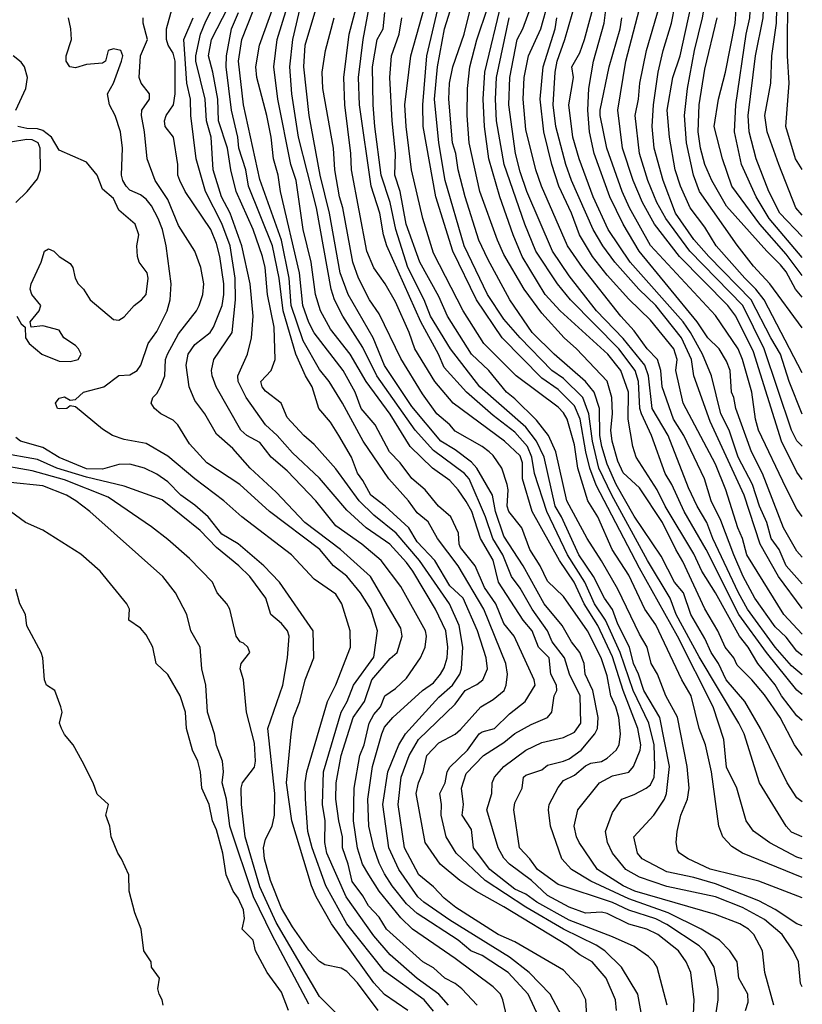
# Model space of a CAD drawing. Header units: metres. Extents: x -51132 to -49532, y -231222 to -229437.
# Tile 635 of 656: x -49604 to -49532, y -230152 to -230061. Entities that reach past the tile are written whole.
import ezdxf

# ---------------------------------------------------------------- set-up
doc = ezdxf.new("R2010")
doc.units = ezdxf.units.M
for name, color, linetype in [('CONTOUR_HALF', 8, 'Continuous'), ('CONTOUR_INDEX', 1, 'Continuous'), ('CONTOUR_INTER', 3, 'Continuous')]:
    doc.layers.add(name, color=color, linetype=linetype)

msp = doc.modelspace()

# ---------------------------------------------------------------- linework, layer by layer
at = {"layer": 'CONTOUR_HALF'}
for points, elevation in [([(-49531.58, -230089.334), (-49534.566, -230085.259), (-49536.08, -230083.631), (-49537.58, -230081.702), (-49541.058, -230076.759), (-49541.612, -230075.259), (-49542.271, -230072.259), (-49542.45, -230069.759), (-49542.167, -230067.259), (-49541.513, -230063.759), (-49540.795, -230060.759), (-49540.011, -230056.259), (-49539.441, -230051.259), (-49538.395, -230044.759), (-49537.074, -230040.259), (-49535.472, -230035.759), (-49535.173, -230033.759), (-49534.58, -230031.998), (-49534.476, -230029.259), (-49533.58, -230025.939), (-49532.836, -230022.259), (-49532.168, -230020.259), (-49531.58, -230019.437)], 48.5), ([(-49531.58, -230084.513), (-49533.08, -230082.54), (-49535.502, -230079.759), (-49538.063, -230076.259), (-49538.951, -230073.759), (-49539.707, -230070.759), (-49539.295, -230068.259), (-49538.664, -230065.759), (-49537.773, -230061.259), (-49537.6, -230058.759), (-49537.351, -230057.259), (-49537.318, -230054.759), (-49537.011, -230049.759), (-49536.717, -230047.259), (-49536.006, -230044.259), (-49534.545, -230040.759), (-49533.576, -230037.759), (-49533.376, -230034.759), (-49533.08, -230033.747), (-49532.323, -230032.259), (-49532.097, -230030.759), (-49532.08, -230029.625), (-49531.58, -230028.168)], 49.5), ([(-49531.58, -230080.913), (-49533.638, -230078.759), (-49534.665, -230076.759), (-49535.831, -230073.759), (-49536.464, -230071.259), (-49536.578, -230069.759), (-49535.885, -230064.259), (-49535.203, -230060.759), (-49535.041, -230056.759), (-49535.152, -230055.259), (-49535.102, -230053.259), (-49534.278, -230048.259), (-49532.538, -230043.259), (-49532.136, -230041.759), (-49531.58, -230041.157)], 50.5), ([(-49531.58, -230074.728), (-49532.212, -230073.759), (-49533.099, -230070.759), (-49532.806, -230066.759), (-49532.956, -230064.259), (-49532.918, -230058.259), (-49533.127, -230055.259), (-49532.605, -230049.259), (-49532.08, -230047.082), (-49531.58, -230045.849)], 51.5), ([(-49539.645, -230153.259), (-49539.333, -230151.259), (-49539.35, -230150.259), (-49539.719, -230148.259), (-49540.58, -230146.819), (-49541.08, -230146.289), (-49544.08, -230144.337), (-49545.08, -230143.812), (-49547.58, -230143.014), (-49549.08, -230142.288), (-49554.08, -230140.644), (-49555.986, -230139.259), (-49556.689, -230138.259), (-49557.648, -230137.259), (-49558.159, -230133.759), (-49558.08, -230133.111), (-49557.42, -230131.759), (-49557.274, -230130.759), (-49557.08, -230130.574), (-49555.58, -230130.053), (-49555.08, -230129.625), (-49553.58, -230129.28), (-49553.08, -230129.048), (-49551.97, -230128.259), (-49550.694, -230126.759), (-49550.454, -230126.259), (-49550.392, -230125.259), (-49550.888, -230122.759), (-49551.599, -230121.259), (-49551.683, -230120.259), (-49552.094, -230119.259), (-49552.866, -230118.259), (-49553.73, -230116.759), (-49555.377, -230114.759), (-49557.312, -230111.259), (-49559.08, -230108.539), (-49559.869, -230106.259), (-49560.147, -230104.759), (-49561.58, -230102.262), (-49562.08, -230101.722), (-49563.58, -230100.582), (-49564.887, -230099.759), (-49567.58, -230096.564), (-49570.08, -230092.792), (-49571.142, -230090.259), (-49573.445, -230086.259), (-49574.17, -230084.259), (-49575.175, -230078.759), (-49576.026, -230075.259), (-49577.026, -230069.759), (-49577.532, -230065.259), (-49577.406, -230063.259), (-49575.326, -230056.259)], 36.5), ([(-49544.047, -230151.759), (-49544.964, -230148.259), (-49545.26, -230147.759), (-49545.765, -230147.259), (-49547.08, -230146.359), (-49549.08, -230145.459), (-49553.08, -230143.929), (-49556.048, -230142.259), (-49557.08, -230141.519), (-49558.08, -230141.054), (-49560.396, -230139.259), (-49561.883, -230137.259), (-49562.08, -230135.56), (-49562.945, -230134.259), (-49562.808, -230133.259), (-49563.003, -230131.759), (-49562.58, -230130.41), (-49560.954, -230128.759), (-49559.08, -230127.553), (-49558.08, -230126.704), (-49556.58, -230125.877), (-49555.08, -230125.259), (-49554.667, -230124.759), (-49554.443, -230123.259), (-49554.208, -230122.759), (-49554.246, -230122.259), (-49554.768, -230121.259), (-49554.929, -230119.759), (-49555.914, -230118.759), (-49556.471, -230117.259), (-49557.317, -230116.259), (-49559.58, -230112.761), (-49560.08, -230110.732), (-49561.246, -230108.759), (-49562.059, -230106.259), (-49562.58, -230105.348), (-49563.318, -230104.259), (-49564.08, -230103.411), (-49565.657, -230102.259), (-49567.717, -230100.259), (-49569.58, -230097.282), (-49571.792, -230094.259), (-49573.256, -230091.759), (-49575.08, -230089.436), (-49575.995, -230087.759), (-49576.456, -230086.259), (-49576.846, -230083.259), (-49577.596, -230080.259), (-49578.249, -230075.759), (-49578.742, -230074.259), (-49579.923, -230068.259), (-49580.291, -230065.259), (-49579.979, -230062.759), (-49578.143, -230056.759)], 35.5), ([(-49531.58, -230136.247), (-49532.58, -230135.823), (-49533.08, -230135.27), (-49535.536, -230131.259), (-49536.955, -230126.759), (-49537.425, -230125.759), (-49541.08, -230119.656), (-49543.199, -230115.759), (-49543.769, -230114.259), (-49545.851, -230110.759), (-49549.15, -230104.759), (-49550.324, -230102.259), (-49550.929, -230099.759), (-49551.269, -230097.259), (-49551.82, -230095.759), (-49553.58, -230094.006), (-49554.666, -230093.259), (-49557.6, -230090.259), (-49559.08, -230088.535), (-49560.592, -230086.259), (-49562.749, -230081.759), (-49564.515, -230075.759), (-49565.098, -230072.259), (-49565.477, -230068.259), (-49565.223, -230065.259), (-49564.564, -230061.759), (-49563.14, -230057.259)], 40.5), ([(-49531.58, -230103.304), (-49532.08, -230102.616), (-49533.505, -230099.759), (-49536.08, -230091.531), (-49537.71, -230088.259), (-49538.44, -230087.259), (-49542.888, -230082.759), (-49545.193, -230079.759), (-49546.302, -230077.759), (-49547.178, -230075.759), (-49548.142, -230072.759), (-49548.595, -230069.259), (-49547.841, -230064.759), (-49546.08, -230057.891)], 46.5), ([(-49531.58, -230097.282), (-49532.786, -230094.259), (-49533.581, -230091.759), (-49534.491, -230090.259), (-49536.281, -230086.759), (-49540.194, -230082.759), (-49541.58, -230081.181), (-49543.267, -230078.759), (-49544.402, -230075.759), (-49545.228, -230072.759), (-49545.407, -230070.759), (-49545.293, -230068.759), (-49544.874, -230065.759), (-49544.411, -230063.759), (-49543.634, -230061.259), (-49542.952, -230057.759)], 47.5), ([(-49548.706, -230152.259), (-49548.793, -230151.259), (-49549.652, -230149.259), (-49550.958, -230147.759), (-49552.08, -230147.12), (-49553.231, -230146.259), (-49559.08, -230142.682), (-49561.676, -230141.259), (-49563.162, -230140.259), (-49564.955, -230138.759), (-49566.35, -230136.759), (-49567.173, -230132.259), (-49566.955, -230131.259), (-49566.523, -230130.259), (-49566.193, -230128.759), (-49565.08, -230127.587), (-49563.58, -230126.766), (-49563.08, -230126.335), (-49561.216, -230124.259), (-49560.08, -230123.591), (-49559.069, -230122.759), (-49558.867, -230122.259), (-49558.768, -230121.259), (-49558.923, -230120.259), (-49560.947, -230115.259), (-49563.305, -230111.259), (-49565.218, -230108.759), (-49566.08, -230107.209), (-49567.08, -230106.387), (-49567.895, -230105.259), (-49569.709, -230103.259), (-49572.067, -230099.759), (-49573.98, -230096.259), (-49575.208, -230094.259), (-49576.08, -230093.176), (-49577.58, -230090.53), (-49578.695, -230087.259), (-49578.891, -230084.759), (-49579.579, -230081.259), (-49581.58, -230075.662), (-49583.08, -230068.765), (-49583.563, -230064.759), (-49583.258, -230062.759), (-49581.671, -230058.759)], 34.5), ([(-49534.199, -230151.759), (-49535.029, -230148.759), (-49535.253, -230146.759), (-49536.051, -230145.259), (-49536.535, -230144.759), (-49537.328, -230144.259), (-49539.58, -230143.416), (-49547.009, -230141.259), (-49548.085, -230140.759), (-49550.469, -230139.259), (-49552.164, -230136.759), (-49552.406, -230136.259), (-49552.626, -230135.259), (-49552.271, -230133.759), (-49550.265, -230131.259), (-49549.08, -230130.629), (-49547.58, -230130.288), (-49547.133, -230129.759), (-49546.53, -230128.259), (-49546.452, -230127.759), (-49546.752, -230126.259), (-49548.094, -230122.759), (-49549.08, -230119.663), (-49550.437, -230116.759), (-49551.697, -230114.759), (-49552.597, -230112.759), (-49553.971, -230110.759), (-49556.48, -230106.259), (-49557.365, -230103.259), (-49557.376, -230101.759), (-49557.58, -230101.138), (-49559.02, -230099.759), (-49563.751, -230096.259), (-49565.47, -230094.259), (-49567.284, -230091.259), (-49567.819, -230089.759), (-49569.08, -230086.945), (-49570.035, -230085.259), (-49571.08, -230083.794), (-49571.739, -230082.259), (-49573.125, -230074.759), (-49573.196, -230073.259), (-49573.764, -230068.759), (-49573.844, -230066.259), (-49573.355, -230062.259), (-49572.431, -230058.759)], 37.5), ([(-49531.58, -230139.996), (-49537.08, -230137.738), (-49538.08, -230137.15), (-49538.908, -230136.259), (-49539.285, -230135.259), (-49539.961, -230130.259), (-49540.497, -230127.759), (-49541.078, -230126.259), (-49541.837, -230123.259), (-49542.699, -230121.759), (-49545.08, -230116.712), (-49546.098, -230115.259), (-49547.58, -230112.137), (-49549.103, -230109.759), (-49550.443, -230106.759), (-49551.365, -230105.259), (-49552.288, -230102.259), (-49552.58, -230100.097), (-49553.264, -230097.759), (-49553.58, -230097.173), (-49554.08, -230096.633), (-49557.957, -230093.759), (-49560.946, -230090.759), (-49562.858, -230087.759), (-49565.58, -230082.437), (-49566.549, -230079.259), (-49567.613, -230074.759), (-49568.109, -230070.759), (-49568.214, -230068.759), (-49567.67, -230064.259), (-49566.141, -230058.759)], 39.5), ([(-49531.58, -230119.521), (-49532.08, -230119.129), (-49533.08, -230117.85), (-49534.08, -230116.897), (-49535.95, -230114.259), (-49537.019, -230112.259), (-49537.908, -230110.259), (-49539.08, -230107.1), (-49539.975, -230105.259), (-49540.599, -230103.259), (-49542.508, -230099.259), (-49543.459, -230097.759), (-49544.492, -230094.759), (-49544.629, -230093.259), (-49544.933, -230092.259), (-49545.897, -230091.259), (-49547.08, -230089.596), (-49548.301, -230088.259), (-49551.84, -230083.759), (-49553.214, -230081.759), (-49555.619, -230076.259), (-49556.156, -230074.759), (-49557.08, -230071.055), (-49557.323, -230068.259), (-49557.211, -230066.259), (-49556.822, -230064.259), (-49555.673, -230061.759), (-49554.964, -230059.259)], 43.5), ([(-49531.58, -230115.196), (-49533.781, -230112.259), (-49535.457, -230109.259), (-49536.953, -230104.759), (-49540.08, -230097.966), (-49541.567, -230093.759), (-49541.809, -230092.259), (-49542.704, -230090.259), (-49545.08, -230087.261), (-49546.646, -230085.759), (-49548.852, -230083.259), (-49549.981, -230081.759), (-49550.855, -230080.259), (-49552.863, -230075.759), (-49553.392, -230074.259), (-49554.296, -230070.759), (-49554.539, -230068.759), (-49554.349, -230065.759), (-49554.173, -230064.759), (-49553.458, -230062.759), (-49552.45, -230059.259)], 44.5), ([(-49553.761, -230152.759), (-49554.821, -230150.759), (-49556.746, -230148.759), (-49558.58, -230147.334), (-49564.08, -230143.919), (-49566.474, -230142.259), (-49567.013, -230141.759), (-49568.762, -230139.259), (-49569.681, -230137.259), (-49570.244, -230133.259), (-49569.789, -230130.259), (-49568.764, -230127.759), (-49568.164, -230126.759), (-49565.08, -230123.376), (-49563.832, -230122.259), (-49563.141, -230121.259), (-49562.992, -230120.759), (-49562.876, -230118.759), (-49563.202, -230116.759), (-49564.098, -230114.759), (-49566.884, -230110.759), (-49569.021, -230108.259), (-49571.08, -230106.599), (-49572.421, -230105.259), (-49574.58, -230102.337), (-49576.58, -230100.081), (-49577.536, -230099.259), (-49579.08, -230097.579), (-49579.622, -230096.259), (-49581.08, -230095.154), (-49581.386, -230094.759), (-49581.505, -230094.259), (-49580.541, -230093.259), (-49580.169, -230092.259), (-49580.254, -230089.259), (-49580.871, -230086.259), (-49581.108, -230083.759), (-49581.331, -230082.759), (-49582.208, -230080.259), (-49583.763, -230076.759), (-49584.265, -230074.759), (-49584.58, -230072.767), (-49585.41, -230070.259), (-49585.468, -230068.259), (-49585.906, -230065.759), (-49586.319, -230064.259), (-49586.046, -230062.759), (-49584.502, -230059.759)], 33.5), ([(-49531.58, -230144.439), (-49532.08, -230144.265), (-49534.08, -230142.952), (-49535.58, -230142.151), (-49539.58, -230140.579), (-49541.58, -230139.977), (-49544.08, -230139.457), (-49546.345, -230138.259), (-49546.759, -230137.759), (-49547.109, -230136.259), (-49545.267, -230134.259), (-49544.292, -230132.759), (-49544.115, -230132.259), (-49543.811, -230129.759), (-49544.715, -230125.259), (-49546.182, -230122.759), (-49546.666, -230121.259), (-49547.14, -230120.259), (-49547.523, -230118.759), (-49548.58, -230116.65), (-49549.08, -230115.304), (-49549.828, -230114.259), (-49550.818, -230112.259), (-49552.192, -230110.259), (-49553.78, -230106.759), (-49554.372, -230105.759), (-49555.385, -230101.259), (-49556.075, -230099.759), (-49557.08, -230098.482), (-49561.296, -230094.759), (-49564.008, -230091.259), (-49565.842, -230088.259), (-49566.439, -230086.759), (-49567.929, -230083.759), (-49569.062, -230080.259), (-49569.579, -230077.759), (-49570.408, -230075.259), (-49570.979, -230070.759), (-49571.154, -230068.759), (-49571.19, -230065.259), (-49570.767, -230062.759), (-49570.212, -230061.759), (-49570.072, -230060.259)], 38.5), ([(-49531.58, -230128.754), (-49532.296, -230127.759), (-49533.635, -230125.259), (-49535.08, -230123.169), (-49536.248, -230121.759), (-49537.58, -230120.409), (-49537.907, -230119.759), (-49538.68, -230118.759), (-49539.37, -230117.259), (-49540.58, -230115.233), (-49542.58, -230110.88), (-49543.253, -230109.759), (-49544.457, -230107.259), (-49546.58, -230104.089), (-49548.08, -230102.695), (-49548.58, -230101.625), (-49549.122, -230099.759), (-49549.216, -230098.759), (-49549.063, -230097.259), (-49549.131, -230095.759), (-49549.58, -230094.228), (-49552.392, -230091.259), (-49553.542, -230090.259), (-49555.58, -230087.962), (-49557.219, -230085.759), (-49559.08, -230082.57), (-49559.689, -230081.259), (-49561.314, -230076.759), (-49562.276, -230072.259), (-49562.487, -230069.759), (-49562.441, -230067.259), (-49562.23, -230065.259), (-49561.58, -230062.792), (-49560.57, -230059.759)], 41.5), ([(-49531.58, -230110.468), (-49532.08, -230109.923), (-49533.301, -230107.759), (-49535.249, -230102.759), (-49536.255, -230100.759), (-49537.717, -230096.759), (-49537.897, -230095.759), (-49538.121, -230095.259), (-49538.233, -230093.259), (-49538.58, -230092.389), (-49539.25, -230091.259), (-49540.282, -230090.259), (-49541.262, -230088.759), (-49546.613, -230082.259), (-49548.105, -230079.759), (-49549.326, -230077.259), (-49550.771, -230073.259), (-49551.184, -230071.259), (-49551.363, -230069.259), (-49551.259, -230067.259), (-49550.824, -230064.759), (-49549.854, -230061.259), (-49549.665, -230059.759)], 45.5), ([(-49564.202, -230151.759), (-49565.074, -230150.759), (-49567.08, -230149.3), (-49569.58, -230147.107), (-49571.08, -230145.368), (-49573.628, -230141.759), (-49575.399, -230137.759), (-49575.608, -230136.759), (-49575.566, -230134.759), (-49575.809, -230133.259), (-49575.708, -230130.259), (-49574.104, -230124.759), (-49573.536, -230123.759), (-49572.967, -230122.259), (-49571.08, -230119.67), (-49570.754, -230117.259), (-49571.358, -230115.259), (-49572.293, -230113.759), (-49573.58, -230112.21), (-49574.804, -230111.259), (-49576.063, -230109.759), (-49580.703, -230106.259), (-49583.416, -230103.759), (-49586.486, -230101.759), (-49588.08, -230100.009), (-49589.157, -230098.259), (-49589.58, -230097.829), (-49590.725, -230097.259), (-49591.286, -230096.759), (-49591.606, -230096.259), (-49591.439, -230095.759), (-49591.08, -230095.388), (-49590.749, -230094.759), (-49590.353, -230093.759), (-49590.27, -230092.259), (-49590.111, -230091.759), (-49589.08, -230089.874), (-49587.434, -230087.759), (-49587.174, -230087.259), (-49586.844, -230086.259), (-49586.76, -230085.259), (-49587.019, -230083.759), (-49587.564, -230082.259), (-49589.08, -230079.895), (-49590.08, -230077.506), (-49591.227, -230075.759), (-49591.988, -230073.759), (-49592.225, -230071.259), (-49592.505, -230069.759), (-49592.45, -230069.259), (-49591.746, -230068.259), (-49591.762, -230067.759), (-49592.53, -230066.759), (-49592.719, -230066.259), (-49592.587, -230064.259), (-49591.955, -230062.759), (-49592.349, -230061.259), (-49592.34, -230060.759)], 31.5), ([(-49558.606, -230153.759), (-49559.19, -230151.259), (-49559.398, -230150.759), (-49560.08, -230150.061), (-49563.58, -230147.464), (-49567.513, -230144.759), (-49568.58, -230143.716), (-49570.601, -230141.259), (-49571.554, -230139.759), (-49572.128, -230138.759), (-49572.58, -230137.281), (-49572.957, -230134.759), (-49572.898, -230131.759), (-49572.357, -230128.759), (-49571.984, -230127.759), (-49571.515, -230125.759), (-49571.08, -230124.957), (-49570.466, -230124.259), (-49570.052, -230123.259), (-49569.08, -230122.583), (-49568.08, -230121.615), (-49566.778, -230119.759), (-49566.336, -230118.759), (-49566.231, -230117.759), (-49566.305, -230117.259), (-49568.58, -230113.184), (-49570.413, -230110.759), (-49572.18, -230109.259), (-49574.58, -230107.577), (-49576.422, -230105.259), (-49579.08, -230102.507), (-49580.553, -230101.259), (-49581.58, -230099.889), (-49582.779, -230099.259), (-49583.335, -230098.759), (-49585.607, -230094.759), (-49585.99, -230093.759), (-49586.058, -230093.259), (-49585.836, -230092.259), (-49584.148, -230089.759), (-49583.825, -230086.759), (-49583.859, -230084.759), (-49584.333, -230081.759), (-49585.08, -230079.702), (-49586.591, -230076.759), (-49587.448, -230073.759), (-49587.957, -230069.759), (-49587.977, -230068.259), (-49588.302, -230066.759), (-49588.6, -230062.759), (-49587.732, -230060.759)], 32.5), ([(-49531.58, -230123.139), (-49532.08, -230122.712), (-49534.892, -230119.259), (-49537.42, -230115.759), (-49540.444, -230109.759), (-49542.473, -230106.259), (-49543.619, -230103.759), (-49544.23, -230102.759), (-49545.487, -230099.259), (-49546.406, -230097.259), (-49546.552, -230096.759), (-49546.694, -230094.259), (-49546.986, -230093.259), (-49548.5, -230091.259), (-49552.958, -230086.759), (-49554.145, -230085.259), (-49556.157, -230082.259), (-49557.169, -230079.759), (-49559.05, -230074.259), (-49559.757, -230070.259), (-49559.858, -230068.259), (-49559.771, -230066.259), (-49558.6, -230060.759)], 42.5), ([(-49604.094, -230069.259), (-49603.16, -230067.259), (-49603, -230066.259), (-49603.268, -230065.259), (-49603.58, -230064.848), (-49604.311, -230064.259)], 30.5), ([(-49603.999, -230088.259), (-49603.58, -230088.954), (-49603.226, -230089.259), (-49603.182, -230090.259), (-49602.853, -230090.759), (-49601.684, -230091.759), (-49600.08, -230092.393), (-49599.08, -230092.443), (-49598.348, -230092.259), (-49598.053, -230091.759), (-49598.308, -230091.259), (-49598.58, -230090.94), (-49599.654, -230090.259), (-49600.08, -230089.556), (-49601.58, -230089.132), (-49602.667, -230089.259), (-49602.744, -230088.759), (-49601.917, -230087.759), (-49601.779, -230087.259), (-49602.62, -230086.259), (-49602.756, -230085.759), (-49602.673, -230085.259), (-49601.738, -230083.259), (-49601.434, -230082.259), (-49601.08, -230082.031), (-49600.58, -230082.274), (-49600.085, -230082.759), (-49599.08, -230083.398), (-49598.833, -230083.759), (-49598.601, -230084.759), (-49598.348, -230085.259), (-49597.838, -230085.759), (-49597.23, -230086.759), (-49595.08, -230088.544), (-49594.58, -230088.631), (-49594.08, -230088.322), (-49593.18, -230087.259), (-49592.482, -230086.759), (-49592.06, -230086.259), (-49591.866, -230084.759), (-49591.968, -230084.259), (-49592.723, -230083.259), (-49592.872, -230082.759), (-49592.911, -230081.759), (-49592.752, -230080.759), (-49593.068, -230079.759), (-49594.58, -230078.494), (-49595.08, -230077.404), (-49596.08, -230076.549), (-49596.58, -230075.25), (-49597.58, -230074.055), (-49600.08, -230072.96), (-49600.785, -230071.759), (-49601.58, -230071.149), (-49602.08, -230070.972), (-49603.08, -230070.945), (-49603.902, -230070.759)], 30.5), ([(-49567.95, -230152.259), (-49570.08, -230150.776), (-49571.08, -230149.711), (-49574.969, -230144.259), (-49576.406, -230141.759), (-49576.832, -230140.759), (-49578.634, -230134.759), (-49579.135, -230131.259), (-49578.693, -230126.759), (-49578.471, -230125.259), (-49577.906, -230123.759), (-49577.399, -230121.759), (-49576.608, -230119.759), (-49576.671, -230117.259), (-49579.787, -230112.759), (-49581.232, -230111.259), (-49583.58, -230109.239), (-49585.08, -230108.34), (-49586.355, -230106.759), (-49587.58, -230105.675), (-49588.875, -230104.759), (-49590.08, -230103.52), (-49591.08, -230102.801), (-49592.215, -230102.259), (-49593.58, -230101.887), (-49594.58, -230101.91), (-49596.08, -230102.367), (-49597.58, -230102.331), (-49600.08, -230101.291), (-49601.58, -230100.367), (-49603.636, -230099.759), (-49604.08, -230099.447)], 30.5), ([(-49573.787, -230153.259), (-49576.08, -230150.965), (-49580.08, -230144.149), (-49581.58, -230140.853), (-49582.95, -230136.259), (-49583.292, -230133.259), (-49583.32, -230131.759), (-49583.177, -230131.259), (-49582.08, -230129.808), (-49581.999, -230129.259), (-49582.08, -230127.622), (-49582.825, -230124.759), (-49583.087, -230121.759), (-49583.385, -230120.759), (-49583.311, -230120.259), (-49582.506, -230119.259), (-49582.695, -230118.759), (-49583.08, -230118.384), (-49583.396, -230118.259), (-49583.783, -230117.759), (-49584.344, -230115.259), (-49584.637, -230114.759), (-49585.533, -230113.759), (-49585.961, -230112.759), (-49588.08, -230110.577), (-49590.08, -230108.822), (-49591.58, -230107.662), (-49595.58, -230104.933), (-49599.58, -230103.344), (-49602.58, -230102.504), (-49606.08, -230101.891)], 29.5), ([(-49578.943, -230152.259), (-49579.58, -230150.573), (-49580.9, -230148.759), (-49581.994, -230146.759), (-49582.208, -230145.759), (-49583.211, -230144.759), (-49582.99, -230143.759), (-49583.08, -230142.964), (-49583.58, -230141.904), (-49584.044, -230141.259), (-49584.703, -230139.759), (-49585.004, -230137.759), (-49585.58, -230135.591), (-49585.939, -230134.759), (-49586.247, -230133.259), (-49586.922, -230131.759), (-49587.054, -230130.259), (-49587.29, -230129.259), (-49587.78, -230128.259), (-49588.342, -230126.259), (-49588.446, -230124.759), (-49588.919, -230123.259), (-49590.08, -230121.281), (-49591.131, -230120.259), (-49591.44, -230118.759), (-49592.08, -230117.614), (-49592.58, -230117.002), (-49593.657, -230116.259), (-49593.604, -230115.259), (-49593.861, -230114.759), (-49596.314, -230111.759), (-49598.08, -230110.176), (-49601.58, -230107.985), (-49603.197, -230107.259), (-49604.562, -230106.259)], 28.5)]:
    msp.add_lwpolyline(points, dxfattribs=dict(at, elevation=elevation))
at = {"layer": 'CONTOUR_INDEX'}
for points, elevation in [([(-49531.58, -230082.853), (-49534.642, -230079.259), (-49535.828, -230077.259), (-49537.178, -230074.259), (-49537.842, -230071.259), (-49537.715, -230068.759), (-49536.744, -230062.259), (-49536.405, -230060.759), (-49536.195, -230056.759), (-49536.314, -230054.759), (-49535.516, -230047.759), (-49534.953, -230045.759), (-49534.117, -230044.259), (-49533.758, -230043.259), (-49533.363, -230041.259), (-49532.897, -230040.259), (-49532.426, -230037.759), (-49532.524, -230036.259), (-49532.419, -230034.759), (-49532.08, -230033.819), (-49531.58, -230033.263)], 50), ([(-49546.374, -230152.759), (-49546.748, -230150.759), (-49548.257, -230148.259), (-49549.793, -230146.759), (-49550.58, -230146.228), (-49553.58, -230144.764), (-49557.08, -230142.713), (-49560.821, -230140.259), (-49563.476, -230137.759), (-49564.423, -230136.259), (-49564.874, -230134.259), (-49564.855, -230133.259), (-49565.003, -230132.259), (-49564.517, -230131.259), (-49564.322, -230130.259), (-49564.08, -230129.813), (-49562.449, -230128.259), (-49561.379, -230126.759), (-49561.08, -230126.568), (-49559.961, -230126.259), (-49558.58, -230124.915), (-49557.132, -230123.759), (-49556.204, -230122.259), (-49556.286, -230121.759), (-49558.143, -230117.759), (-49559.08, -230116.589), (-49559.838, -230114.759), (-49560.889, -230113.259), (-49561.735, -230111.259), (-49563.08, -230109.574), (-49563.22, -230109.259), (-49563.274, -230108.259), (-49563.98, -230106.759), (-49565.113, -230105.759), (-49566.357, -230104.259), (-49567.58, -230103.206), (-49568.654, -230101.759), (-49569.644, -230100.759), (-49570.966, -230098.259), (-49572.238, -230096.759), (-49572.805, -230095.259), (-49573.9, -230093.259), (-49576.58, -230089.779), (-49577.08, -230088.827), (-49577.632, -230087.259), (-49577.928, -230084.259), (-49579.681, -230076.759), (-49579.908, -230075.259), (-49580.341, -230073.759), (-49580.549, -230071.759), (-49580.946, -230069.759), (-49581.873, -230066.259), (-49581.953, -230065.259), (-49581.616, -230063.259), (-49579.1, -230056.259)], 35), ([(-49531.58, -230138.257), (-49532.08, -230138.118), (-49534.58, -230136.786), (-49536.08, -230135.719), (-49536.762, -230134.759), (-49537.626, -230131.759), (-49538.58, -230129.837), (-49538.807, -230127.259), (-49539.792, -230124.259), (-49543.076, -230117.759), (-49546.58, -230111.485), (-49550.58, -230103.818), (-49551.169, -230102.259), (-49551.547, -230100.759), (-49552.065, -230097.759), (-49552.58, -230096.515), (-49554.08, -230095.004), (-49555.58, -230093.963), (-49559.233, -230090.259), (-49561.622, -230086.759), (-49563.786, -230082.259), (-49565.352, -230077.259), (-49566.519, -230070.759), (-49566.573, -230068.759), (-49566.202, -230064.259), (-49564.892, -230058.759)], 40), ([(-49531.58, -230112.91), (-49533.063, -230111.259), (-49533.702, -230109.759), (-49534.464, -230108.759), (-49534.84, -230107.259), (-49535.529, -230105.759), (-49536.184, -230103.759), (-49537.5, -230101.259), (-49538.327, -230098.759), (-49539.087, -230097.259), (-49539.952, -230093.759), (-49540.792, -230091.759), (-49541.885, -230089.759), (-49542.565, -230088.759), (-49547.45, -230083.259), (-49549.483, -230080.259), (-49550.871, -230077.259), (-49552.144, -230073.759), (-49552.725, -230071.759), (-49553.109, -230068.759), (-49552.683, -230066.259), (-49552.829, -230065.259), (-49552.08, -230063.973), (-49551.646, -230062.759), (-49550.569, -230058.759)], 45), ([(-49604.083, -230077.759), (-49603.025, -230076.759), (-49602.08, -230075.577), (-49601.812, -230074.759), (-49601.826, -230072.759), (-49602.024, -230072.259), (-49602.58, -230071.999), (-49603.08, -230071.959), (-49604.58, -230072.219)], 30), ([(-49570.686, -230152.259), (-49572.58, -230149.695), (-49573.58, -230148.648), (-49574.08, -230148.336), (-49575.58, -230148.03), (-49576.08, -230147.735), (-49577.08, -230146.701), (-49578.58, -230144.525), (-49579.58, -230142.806), (-49580.596, -230140.259), (-49581.167, -230138.259), (-49581.26, -230137.259), (-49581.08, -230136.465), (-49580.454, -230135.259), (-49580.227, -230134.259), (-49580.208, -230132.259), (-49580.835, -230126.259), (-49579.477, -230122.259), (-49579.027, -230119.759), (-49578.874, -230117.759), (-49579.043, -230117.259), (-49579.58, -230116.592), (-49580.577, -230115.759), (-49581.04, -230114.259), (-49582.511, -230112.259), (-49583.529, -230111.259), (-49585.58, -230109.566), (-49587.08, -230107.995), (-49590.58, -230105.185), (-49594.08, -230103.913), (-49597.58, -230103.079), (-49600.306, -230102.259), (-49602.08, -230101.474), (-49605.58, -230100.856)], 30)]:
    msp.add_lwpolyline(points, dxfattribs=dict(at, elevation=elevation))
at = {"layer": 'CONTOUR_INTER'}
for points, elevation in [([(-49531.58, -230078.944), (-49532.174, -230078.259), (-49533.733, -230074.259), (-49534.82, -230071.259), (-49535.02, -230069.759), (-49534.468, -230066.759), (-49534.383, -230064.259), (-49533.973, -230061.259), (-49533.88, -230057.259), (-49533.999, -230054.759), (-49533.688, -230050.759), (-49533.259, -230048.259), (-49532.726, -230046.259), (-49532.08, -230044.415), (-49531.58, -230043.584)], 51), ([(-49541.64, -230153.259), (-49541.54, -230151.259), (-49541.859, -230148.759), (-49542.287, -230147.759), (-49543.006, -230146.759), (-49544.91, -230145.259), (-49545.915, -230144.759), (-49547.58, -230144.291), (-49549.58, -230143.316), (-49550.08, -230143.198), (-49551.58, -230143.29), (-49553.08, -230142.738), (-49555.08, -230141.64), (-49556.544, -230140.259), (-49558.58, -230138.756), (-49559.08, -230138.211), (-49559.612, -230137.259), (-49560.656, -230133.759), (-49560.205, -230132.259), (-49560.162, -230131.259), (-49559.955, -230130.759), (-49559.086, -230129.759), (-49557.08, -230128.245), (-49555.58, -230127.551), (-49553.58, -230127.084), (-49552.58, -230126.581), (-49551.987, -230125.759), (-49552.058, -230123.259), (-49553.035, -230121.259), (-49553.5, -230119.759), (-49554.636, -230118.259), (-49555.083, -230117.259), (-49556.484, -230115.259), (-49557.58, -230113.314), (-49558.39, -230112.259), (-49559.175, -230110.259), (-49560.11, -230108.759), (-49560.774, -230106.759), (-49562.292, -230103.259), (-49562.71, -230102.759), (-49565.58, -230100.618), (-49567.258, -230098.759), (-49570.803, -230093.759), (-49572.08, -230091.143), (-49573.927, -230088.259), (-49574.698, -230086.759), (-49575.026, -230085.759), (-49576.355, -230078.259), (-49578.014, -230071.759), (-49578.631, -230067.759), (-49578.808, -230065.259), (-49578.542, -230062.759), (-49576.58, -230054.292)], 36), ([(-49531.58, -230093.489), (-49535.085, -230086.759), (-49535.857, -230085.759), (-49536.883, -230084.759), (-49539.51, -230081.759), (-49540.58, -230080.033), (-49541.914, -230078.259), (-49542.81, -230076.259), (-49543.289, -230074.759), (-49543.833, -230071.759), (-49544.038, -230069.259), (-49543.513, -230066.259), (-49542.826, -230064.259), (-49541.08, -230056.238)], 48), ([(-49531.58, -230133.02), (-49532.08, -230132.656), (-49532.978, -230131.259), (-49535.434, -230126.259), (-49536.885, -230123.759), (-49538.614, -230121.759), (-49539.294, -230120.259), (-49539.99, -230119.259), (-49540.58, -230117.948), (-49541.868, -230115.759), (-49542.538, -230113.759), (-49543.356, -230112.759), (-49544.58, -230110.378), (-49547.08, -230106.679), (-49548.728, -230103.759), (-49549.58, -230101.888), (-49550.049, -230100.259), (-49550.239, -230099.259), (-49550.27, -230096.759), (-49550.769, -230095.259), (-49551.554, -230094.259), (-49554.452, -230091.759), (-49556.476, -230089.759), (-49558.548, -230086.759), (-49560.58, -230082.991), (-49561.393, -230081.259), (-49562.659, -230077.259), (-49563.289, -230074.759), (-49563.514, -230073.259), (-49563.814, -230072.259), (-49564.165, -230068.259), (-49564.107, -230066.759), (-49563.784, -230065.259), (-49562.759, -230062.259), (-49561.759, -230058.259)], 41), ([(-49555.671, -230153.259), (-49556.86, -230150.759), (-49558.706, -230148.759), (-49561.08, -230147.187), (-49562.122, -230146.759), (-49563.299, -230145.759), (-49567.08, -230143.304), (-49568.08, -230142.407), (-49569.402, -230140.759), (-49570.08, -230139.654), (-49570.58, -230138.686), (-49571.088, -230137.259), (-49571.537, -230135.259), (-49571.634, -230132.759), (-49571.214, -230129.759), (-49570.333, -230126.759), (-49570.08, -230126.148), (-49569.338, -230125.259), (-49566.58, -230122.756), (-49565.58, -230122.035), (-49564.918, -230121.259), (-49564.58, -230120.67), (-49564.313, -230119.759), (-49564.255, -230118.759), (-49564.439, -230117.259), (-49565.399, -230115.259), (-49567.488, -230111.759), (-49568.08, -230110.961), (-49569.594, -230109.259), (-49571.784, -230107.759), (-49573.58, -230106.122), (-49576.08, -230103.181), (-49578.58, -230100.855), (-49580, -230099.259), (-49581.071, -230098.259), (-49582.861, -230095.759), (-49583.585, -230094.259), (-49583.629, -230093.759), (-49582.713, -230091.759), (-49582.358, -230090.259), (-49582.202, -230088.259), (-49582.477, -230085.259), (-49583.244, -230081.759), (-49584.326, -230078.759), (-49585.129, -230077.259), (-49585.889, -230074.759), (-49586.078, -230071.759), (-49586.5, -230070.259), (-49586.624, -230068.259), (-49587.48, -230064.759), (-49587.487, -230064.259), (-49587.057, -230062.259), (-49586.58, -230061.069), (-49585.386, -230058.759)], 33), ([(-49531.58, -230125.53), (-49532.08, -230125.081), (-49533.503, -230123.259), (-49534.08, -230122.241), (-49535.666, -230120.259), (-49536.58, -230118.767), (-49537.376, -230117.759), (-49539.593, -230113.759), (-49540.853, -230111.759), (-49541.58, -230110.159), (-49544.209, -230105.759), (-49544.95, -230104.259), (-49546.886, -230101.259), (-49547.205, -230100.259), (-49547.627, -230097.759), (-49547.616, -230095.259), (-49548.318, -230093.259), (-49549.496, -230091.759), (-49553.907, -230087.759), (-49555.292, -230086.259), (-49557.41, -230082.759), (-49558.249, -230080.759), (-49559.476, -230077.259), (-49560.464, -230073.759), (-49560.876, -230070.759), (-49561.01, -230068.259), (-49560.841, -230065.759), (-49559.289, -230059.259)], 42), ([(-49531.58, -230121.318), (-49532.58, -230120.492), (-49534.08, -230118.759), (-49536.631, -230115.259), (-49537.473, -230113.759), (-49539.818, -230108.759), (-49540.37, -230107.259), (-49541.287, -230105.759), (-49542.08, -230104.064), (-49543.946, -230099.259), (-49545.423, -230096.759), (-49545.755, -230093.759), (-49546.102, -230092.759), (-49548.08, -230090.316), (-49550.542, -230087.759), (-49553.08, -230084.526), (-49554.618, -230082.259), (-49556.963, -230076.759), (-49557.58, -230074.961), (-49558.013, -230073.259), (-49558.624, -230068.759), (-49558.542, -230066.259), (-49557.872, -230062.759), (-49557.356, -230061.759), (-49556.433, -230059.259)], 43), ([(-49531.58, -230100.24), (-49532.08, -230099.729), (-49532.57, -230098.759), (-49535.109, -230091.259), (-49537.078, -230087.259), (-49541.943, -230082.259), (-49544.156, -230079.259), (-49544.985, -230077.759), (-49545.816, -230075.759), (-49546.581, -230073.259), (-49546.979, -230069.759), (-49546.676, -230068.259), (-49546.556, -230066.759), (-49545.945, -230063.759), (-49544.62, -230059.259)], 47), ([(-49561.551, -230151.759), (-49562.977, -230150.259), (-49563.58, -230149.76), (-49564.539, -230149.259), (-49565.58, -230148.33), (-49566.551, -230147.759), (-49569.91, -230144.759), (-49570.58, -230143.656), (-49571.58, -230142.594), (-49572.08, -230141.686), (-49573.08, -230140.37), (-49573.438, -230138.759), (-49573.953, -230137.259), (-49573.961, -230136.259), (-49574.32, -230134.759), (-49574.596, -230132.759), (-49574.547, -230131.259), (-49574.097, -230128.759), (-49572.973, -230125.259), (-49571.946, -230123.759), (-49571.252, -230121.759), (-49569.58, -230119.797), (-49568.919, -230119.259), (-49568.469, -230117.759), (-49568.58, -230116.995), (-49571.38, -230112.259), (-49574.166, -230109.759), (-49577.426, -230107.259), (-49580.08, -230104.459), (-49582.486, -230102.259), (-49584.08, -230100.459), (-49585.58, -230099.127), (-49586.664, -230097.259), (-49587.58, -230096.031), (-49588.088, -230094.759), (-49588.378, -230092.759), (-49588.201, -230091.759), (-49587.58, -230090.876), (-49586.177, -230089.759), (-49585.86, -230089.259), (-49585.073, -230087.259), (-49584.896, -230086.259), (-49584.914, -230085.259), (-49585.263, -230082.759), (-49585.58, -230081.547), (-49586.112, -230080.259), (-49588.47, -230076.759), (-49588.957, -230075.759), (-49589.152, -230075.259), (-49589.139, -230074.259), (-49589.543, -230071.759), (-49590.314, -230070.759), (-49590.377, -230070.259), (-49590.218, -230069.759), (-49589.532, -230068.759), (-49589.393, -230067.759), (-49589.401, -230064.759), (-49589.58, -230064.009), (-49590.046, -230063.259), (-49590.195, -230062.759), (-49590.192, -230061.759), (-49589.644, -230059.759)], 32), ([(-49551.426, -230153.259), (-49551.538, -230151.259), (-49552.08, -230150.171), (-49553.58, -230148.53), (-49558.08, -230145.933), (-49559.617, -230145.259), (-49563.518, -230142.759), (-49564.58, -230141.9), (-49565.58, -230140.851), (-49566.933, -230139.759), (-49568.259, -230137.259), (-49568.849, -230133.259), (-49568.561, -230130.759), (-49567.821, -230128.759), (-49566.965, -230127.259), (-49563.58, -230124), (-49562.659, -230122.759), (-49561.58, -230122.207), (-49561.045, -230121.759), (-49560.604, -230120.759), (-49560.719, -230119.759), (-49561.536, -230117.259), (-49562.838, -230114.259), (-49564.08, -230113.093), (-49565.468, -230110.759), (-49567.08, -230109.044), (-49567.867, -230107.759), (-49570.026, -230105.759), (-49571.345, -230104.759), (-49572.08, -230103.384), (-49572.58, -230102.716), (-49573.125, -230101.259), (-49574.291, -230099.259), (-49575.08, -230098.034), (-49576.145, -230096.759), (-49576.759, -230094.759), (-49577.37, -230093.759), (-49578.271, -230091.759), (-49579.445, -230087.759), (-49579.812, -230084.759), (-49580.408, -230081.759), (-49582.624, -230076.259), (-49582.889, -230074.759), (-49583.515, -230072.759), (-49583.625, -230071.759), (-49584.186, -230069.259), (-49584.694, -230065.259), (-49584.673, -230064.259), (-49584.201, -230061.759), (-49583.557, -230060.259)], 34), ([(-49531.58, -230150.075), (-49531.732, -230149.759), (-49531.943, -230147.759), (-49532.411, -230146.759), (-49533.429, -230145.259), (-49535.08, -230143.854), (-49537.08, -230142.759), (-49539.58, -230141.759), (-49544.08, -230140.835), (-49546.58, -230139.962), (-49547.834, -230139.259), (-49549.082, -230137.759), (-49549.537, -230136.759), (-49549.716, -230135.759), (-49549.08, -230133.987), (-49548.225, -230132.759), (-49547.08, -230132.35), (-49545.982, -230131.759), (-49545.58, -230131.448), (-49545.247, -230130.759), (-49545.166, -230129.759), (-49545.246, -230127.759), (-49545.714, -230125.759), (-49547.187, -230122.759), (-49548.367, -230119.259), (-49549.733, -230116.259), (-49550.725, -230114.759), (-49551.62, -230112.759), (-49553.211, -230110.259), (-49555.144, -230106.259), (-49556.274, -230102.759), (-49556.507, -230101.259), (-49556.922, -230100.259), (-49558.08, -230098.95), (-49560.08, -230097.4), (-49562.522, -230095.259), (-49564.58, -230092.982), (-49565.112, -230091.759), (-49566.742, -230088.759), (-49569.868, -230081.759), (-49570.175, -230080.759), (-49570.525, -230078.759), (-49571.337, -230076.259), (-49572.387, -230068.759), (-49572.487, -230066.259), (-49572.073, -230062.759), (-49571.519, -230059.759)], 38), ([(-49565.58, -230152.313), (-49566.445, -230151.259), (-49570.08, -230148.622), (-49573.58, -230144.249), (-49575.5, -230140.759), (-49576.748, -230137.259), (-49577.161, -230135.759), (-49577.384, -230132.759), (-49577.393, -230131.259), (-49577.244, -230130.259), (-49575.362, -230123.759), (-49574.58, -230122.243), (-49573.238, -230118.759), (-49573.253, -230117.259), (-49574.018, -230114.759), (-49574.58, -230113.867), (-49576.58, -230112.504), (-49578.681, -230110.259), (-49583.245, -230106.759), (-49584.9, -230105.259), (-49587.571, -230103.259), (-49590.08, -230101.158), (-49592.08, -230100), (-49594.08, -230099.622), (-49595.169, -230099.259), (-49596.08, -230098.665), (-49598.58, -230096.614), (-49599.08, -230096.517), (-49599.379, -230096.759), (-49600.08, -230096.805), (-49600.228, -230096.759), (-49600.433, -230096.259), (-49600.08, -230095.801), (-49599.58, -230095.678), (-49599.08, -230096.006), (-49598.58, -230095.921), (-49597.854, -230095.259), (-49595.978, -230094.759), (-49594.58, -230093.719), (-49593.58, -230093.649), (-49592.896, -230093.259), (-49592.562, -230092.759), (-49591.889, -230090.759), (-49591.08, -230089.666), (-49590.144, -230087.759), (-49589.861, -230086.759), (-49589.746, -230085.259), (-49590.217, -230081.759), (-49590.566, -230080.259), (-49590.961, -230079.259), (-49591.58, -230078.07), (-49592.08, -230077.472), (-49592.58, -230077.052), (-49593.58, -230076.646), (-49593.921, -230076.259), (-49594.224, -230075.759), (-49594.35, -230075.259), (-49594.233, -230072.759), (-49594.429, -230071.259), (-49594.936, -230069.759), (-49595.433, -230068.759), (-49595.619, -230067.759), (-49595.066, -230066.759), (-49594.339, -230064.759), (-49594.213, -230064.259), (-49594.409, -230063.759), (-49595.08, -230063.615), (-49595.568, -230063.759), (-49595.807, -230064.759), (-49596.08, -230064.922), (-49597.58, -230065.064), (-49598.58, -230065.356), (-49599.115, -230065.259), (-49599.443, -230064.759), (-49599.436, -230064.259), (-49598.963, -230062.759), (-49599.006, -230061.759), (-49599.239, -230060.759)], 31), ([(-49536.823, -230152.259), (-49536.58, -230151.472), (-49536.589, -230150.759), (-49537.438, -230149.259), (-49537.58, -230147.755), (-49538.25, -230146.759), (-49539.22, -230145.759), (-49540.905, -230144.759), (-49543.938, -230143.259), (-49547.58, -230141.954), (-49551.08, -230140.345), (-49552.853, -230139.259), (-49553.759, -230138.259), (-49554.806, -230135.259), (-49554.989, -230133.759), (-49554.906, -230133.259), (-49554.08, -230131.708), (-49553.58, -230131.06), (-49552.58, -230130.562), (-49551.58, -230129.685), (-49551.08, -230129.452), (-49550.08, -230129.291), (-49549.58, -230129), (-49548.727, -230128.259), (-49548.465, -230127.759), (-49548.346, -230126.759), (-49548.492, -230125.259), (-49548.756, -230124.259), (-49549.226, -230123.259), (-49549.58, -230121.418), (-49550.115, -230119.759), (-49551.397, -230117.259), (-49553.58, -230114.085), (-49555.08, -230112.692), (-49555.749, -230111.259), (-49556.708, -230109.759), (-49557.446, -230107.759), (-49558.625, -230106.259), (-49558.783, -230105.759), (-49558.699, -230104.259), (-49558.781, -230103.759), (-49559.294, -230102.259), (-49560.08, -230101.105), (-49560.459, -230100.759), (-49561.092, -230100.259), (-49563.58, -230098.863), (-49564.08, -230098.255), (-49565.271, -230097.259), (-49566.58, -230095.416), (-49568.58, -230092.143), (-49570.58, -230088.025), (-49571.475, -230086.759), (-49572.486, -230084.759), (-49573.006, -230083.259), (-49573.928, -230078.259), (-49574.234, -230077.259), (-49574.687, -230074.759), (-49574.806, -230072.759), (-49575.795, -230067.259), (-49575.842, -230065.759), (-49575.521, -230063.759), (-49574.735, -230060.759)], 37), ([(-49531.58, -230141.859), (-49535.58, -230140.321), (-49540.08, -230139.218), (-49542.116, -230138.259), (-49542.889, -230137.759), (-49543.08, -230137.469), (-49543.2, -230136.759), (-49543.103, -230135.759), (-49542.773, -230134.259), (-49542.177, -230132.759), (-49542, -230131.759), (-49542.186, -230129.759), (-49543.08, -230125.216), (-49544.152, -230123.259), (-49544.938, -230121.259), (-49545.514, -230120.259), (-49545.874, -230118.759), (-49546.58, -230117.567), (-49548.58, -230113.425), (-49550.08, -230110.791), (-49551.418, -230108.759), (-49553.281, -230105.259), (-49554.292, -230100.759), (-49554.992, -230099.259), (-49556.08, -230097.848), (-49558.08, -230095.862), (-49558.853, -230095.259), (-49560.463, -230093.259), (-49562.082, -230091.759), (-49564.294, -230088.259), (-49565.08, -230086.424), (-49566.841, -230083.259), (-49568.091, -230079.759), (-49568.66, -230076.759), (-49569.139, -230075.259), (-49569.086, -230073.259), (-49569.396, -230070.259), (-49569.615, -230066.259), (-49569.454, -230064.259), (-49568.735, -230062.259), (-49568.495, -230060.759)], 39), ([(-49531.58, -230117.558), (-49533.297, -230115.759), (-49536.687, -230110.259), (-49537.08, -230108.759), (-49537.533, -230107.759), (-49538.635, -230104.259), (-49539.58, -230101.893), (-49542.576, -230096.259), (-49543.232, -230093.259), (-49543.129, -230092.259), (-49543.41, -230091.259), (-49545.58, -230088.629), (-49547.58, -230086.68), (-49549.58, -230084.476), (-49550.922, -230082.759), (-49552.118, -230080.759), (-49552.86, -230078.759), (-49554.023, -230076.259), (-49554.666, -230074.259), (-49555.403, -230071.259), (-49555.752, -230068.259), (-49555.469, -230065.259), (-49554.377, -230061.759), (-49554.194, -230060.759)], 44), ([(-49531.58, -230106.725), (-49532.08, -230106.051), (-49533.08, -230104.109), (-49535.605, -230098.759), (-49535.892, -230097.759), (-49536.22, -230095.259), (-49537.093, -230092.259), (-49537.506, -230091.259), (-49539.58, -230088.185), (-49545.58, -230081.732), (-49547.499, -230078.259), (-49548.189, -230076.759), (-49549.594, -230072.759), (-49550.21, -230069.759), (-49550.209, -230069.259), (-49549.372, -230065.259), (-49548.384, -230061.759), (-49548.224, -230060.759)], 46), ([(-49531.58, -230086.504), (-49532.215, -230085.759), (-49533.08, -230084.176), (-49533.58, -230083.508), (-49534.861, -230082.259), (-49538.58, -230078.127), (-49539.906, -230075.759), (-49540.58, -230074.26), (-49540.964, -230072.759), (-49541.171, -230071.259), (-49541.102, -230068.759), (-49540.58, -230065.478), (-49539.425, -230060.759)], 49), ([(-49577.08, -230151.682), (-49580.48, -230145.259), (-49582.17, -230141.759), (-49584.345, -230135.259), (-49584.674, -230132.759), (-49585.046, -230131.259), (-49584.951, -230130.259), (-49585.033, -230129.259), (-49585.58, -230127.818), (-49585.761, -230126.759), (-49586.405, -230124.759), (-49586.55, -230122.259), (-49586.94, -230120.759), (-49587.097, -230118.759), (-49587.956, -230117.259), (-49588.313, -230115.759), (-49589.359, -230113.759), (-49590.541, -230112.259), (-49597.251, -230106.259), (-49598.551, -230105.259), (-49599.423, -230104.759), (-49601.58, -230103.891), (-49604.58, -230103.58)], 29), ([(-49590.508, -230151.759), (-49590.585, -230151.259), (-49590.865, -230150.759), (-49590.98, -230150.259), (-49590.838, -230149.259), (-49591.578, -230148.259), (-49591.605, -230147.759), (-49592.275, -230146.759), (-49592.517, -230144.759), (-49593.125, -230143.259), (-49593.628, -230141.259), (-49593.666, -230139.759), (-49594.33, -230138.259), (-49594.676, -230137.759), (-49595.277, -230136.259), (-49595.408, -230135.259), (-49595.768, -230134.259), (-49595.544, -230133.259), (-49596.58, -230132.323), (-49596.949, -230131.259), (-49597.95, -230129.259), (-49598.806, -230127.759), (-49599.58, -230126.826), (-49599.866, -230126.259), (-49600.049, -230125.759), (-49599.818, -230124.759), (-49599.938, -230124.259), (-49600.482, -230122.759), (-49601.246, -230122.259), (-49601.43, -230121.759), (-49601.583, -230119.759), (-49601.747, -230119.259), (-49603.08, -230116.802), (-49603.19, -230115.759), (-49603.703, -230114.759), (-49604.08, -230113.405)], 28)]:
    msp.add_lwpolyline(points, dxfattribs=dict(at, elevation=elevation))

doc.saveas('drawing.dxf')
